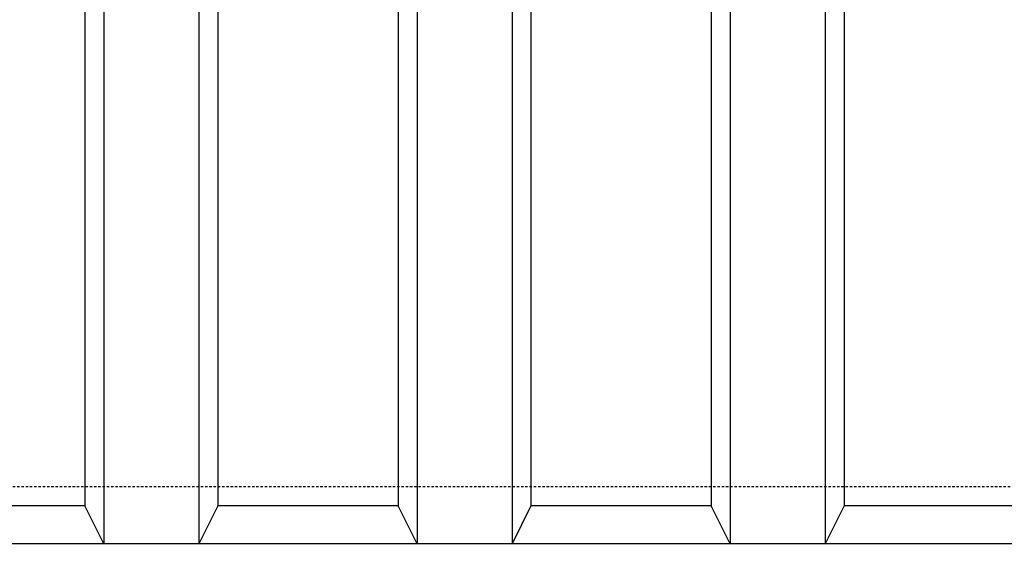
# Model space of a CAD drawing. Extents: x -169 to 6736, y -208 to 3022.
# Tile 594 of 656: x 5939 to 5991, y 1253 to 1282. Entities that reach past the tile are written whole.
import ezdxf

# ---------------------------------------------------------------- set-up
doc = ezdxf.new("R2010")
doc.units = 0
doc.header["$MEASUREMENT"] = 0
doc.linetypes.add('HIDDEN3', pattern=[0.1875, 0.125, -0.0625])
for name, color, linetype in [('TANK-ANCHOR', 4, 'CONTINUOUS'), ('TANK-UST', 5, 'CONTINUOUS'), ('TANK-UST-RIB', 7, 'CONTINUOUS')]:
    doc.layers.add(name, color=color, linetype=linetype)

msp = doc.modelspace()

# ---------------------------------------------------------------- linework, layer by layer
at = {"layer": 'TANK-ANCHOR'}
msp.add_lwpolyline([(6038.40422, 1254.01839), (5864.40422, 1254.01839), (5864.40422, 1236.01839), (6038.40422, 1236.01839)], close=True, dxfattribs=at)
at = {"layer": 'TANK-UST'}
msp.add_lwpolyline([(5991.89105, 1256.01839), (5982.39105, 1256.01839), (5981.39105, 1254.01839), (5976.39105, 1254.01839), (5975.39105, 1256.01839), (5965.89105, 1256.01839), (5964.89105, 1254.01839), (5959.89105, 1254.01839), (5958.89105, 1256.01839), (5949.39105, 1256.01839), (5948.39105, 1254.01839), (5943.39105, 1254.01839), (5942.39105, 1256.01839), (5932.89105, 1256.01839), (5931.89105, 1254.01839), (5926.89105, 1254.01839), (5925.89105, 1256.01839), (5921.37438, 1256.01839, -0.95464484), (5921.37438, 1378.01839)], format="xyb", dxfattribs=at)
at = {"layer": 'TANK-UST', "color": 2, "linetype": 'HIDDEN3'}
msp.add_lwpolyline([(5925.89105, 1257.01839), (5921.39785, 1257.01839, -0.95428002), (5921.39785, 1377.01839), (5925.89105, 1377.01839), (6150.89105, 1377.01839), (6155.40376, 1377.01839, -0.95395472), (6155.40376, 1257.01839), (6150.89105, 1257.01839)], format="xyb", close=True, dxfattribs=at)
at = {"layer": 'TANK-UST-RIB'}
for p, q in [((5982.39105, 1306.44716), (5982.39105, 1256.01839)), ((5942.39105, 1306.37419), (5942.39105, 1256.01839)), ((5943.39105, 1304.67901), (5943.39105, 1254.01839)), ((5981.39105, 1304.73875), (5981.39105, 1254.01839)), ((5948.39105, 1299.21202), (5948.39105, 1254.01839)), ((5976.39105, 1299.24248), (5976.39105, 1254.01839)), ((5949.39105, 1298.4704), (5949.39105, 1256.01839)), ((5975.39105, 1298.49754), (5975.39105, 1256.01839)), ((5958.89105, 1294.64854), (5958.89105, 1256.01839)), ((5959.89105, 1294.51569), (5959.89105, 1254.01839)), ((5964.89105, 1294.51999), (5964.89105, 1254.01839)), ((5965.89105, 1294.65459), (5965.89105, 1256.01839))]:
    msp.add_line(p, q, dxfattribs=at)

doc.saveas('drawing.dxf')
